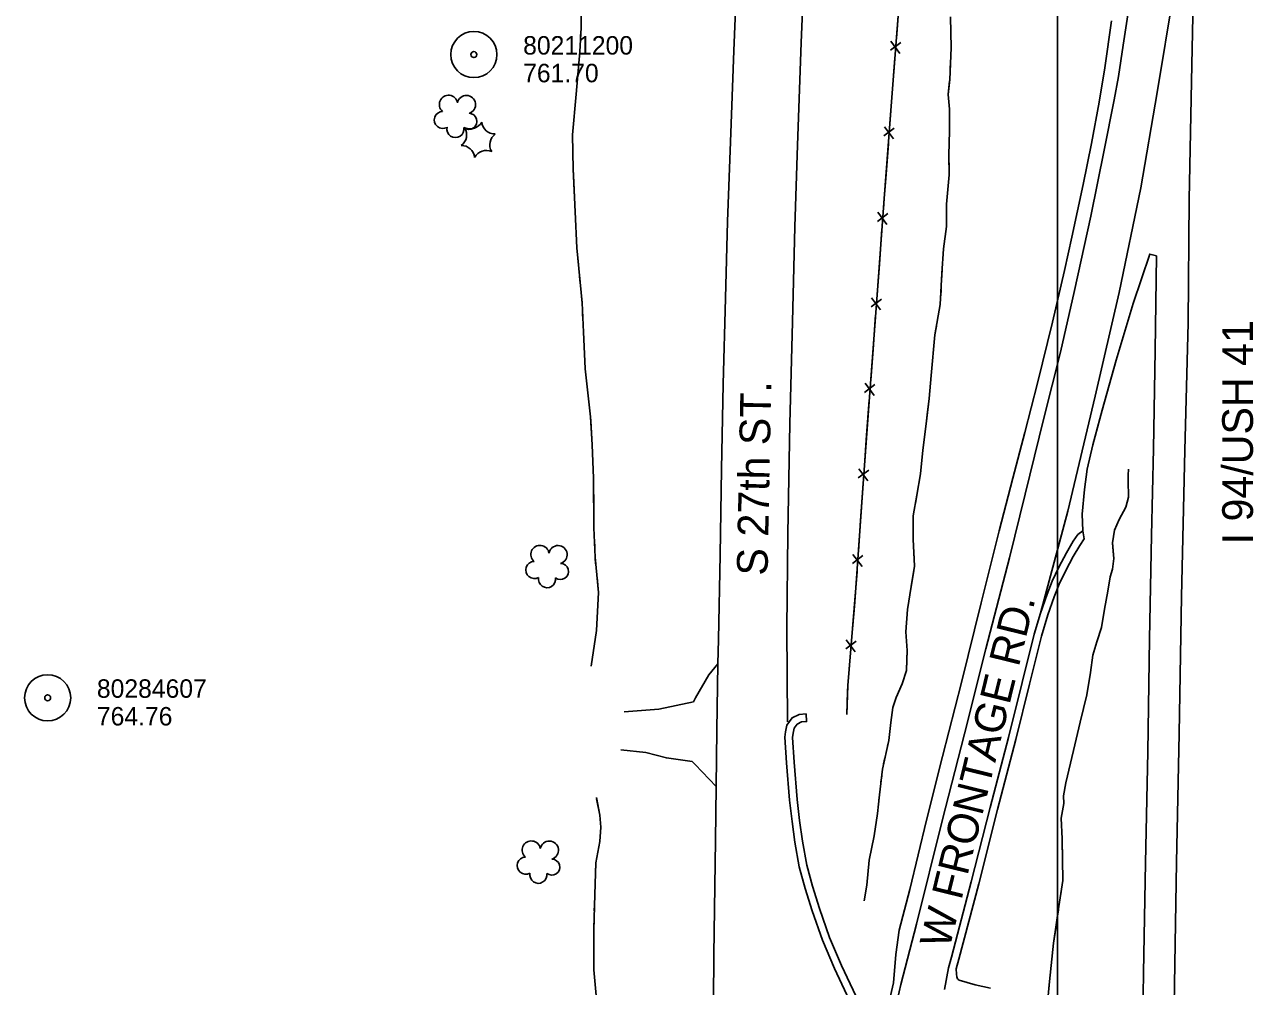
# Model space of a CAD drawing. Extents: x 591954 to 597000, y 198576 to 213500.
# Drawn here: x 593664.3 to 594063.6, y 206072.7 to 206385.2 of the extents above; entities that cross this region are included whole.
import ezdxf

# ---------------------------------------------------------------- set-up
doc = ezdxf.new("R2010")
doc.units = 0
for name, color, linetype in [('Level 10', 7, 'Continuous'), ('Level 11', 7, 'Continuous'), ('Level 15', 7, 'Continuous'), ('Level 17', 7, 'Continuous'), ('Level 18', 7, 'Continuous'), ('Level 19', 7, 'Continuous'), ('Level 3', 7, 'Continuous'), ('Level 6', 7, 'Continuous')]:
    doc.layers.add(name, color=color, linetype=linetype)

msp = doc.modelspace()

# ---------------------------------------------------------------- linework, layer by layer
at = {"layer": 'Level 10'}
for p, q in [((594000, 205500), (594000, 207000)), ((594000, 205500), (594000, 207000)), ((594000, 204500), (594000, 206500)), ((594000, 204500), (594000, 206500))]:
    msp.add_line(p, q, dxfattribs=at)
at = {"layer": 'Level 11'}
for points in [[(594036.36, 205984.63), (594037.09, 206017.61), (594037.84, 206066.71), (594038.65, 206112.98), (594039.48, 206154.92), (594040.21, 206199.44), (594041.34, 206246.86), (594042.45, 206288.3), (594042.69, 206328.36), (594043.65, 206372.17), (594044.47, 206414.42), (594045.26, 206451.06), (594045.9, 206490.12), (594042.53, 206442.15), (594040.23, 206416.21), (594037.67, 206395.36), (594032.38, 206363.12), (594027.04, 206332.21), (594020.01, 206298.21), (594012.21, 206264.47), (594003.31, 206227.15)], [(593912.18, 206158.71), (593911.97, 206189.13), (593912.32, 206219.83), (593913, 206255.55), (593913.84, 206288.61), (593914.61, 206319.47), (593915.48, 206346.11), (593916.72, 206379.26), (593917.74, 206405.63)], [(593889.62, 206177.48), (593889.77, 206185.45), (593890.38, 206212.9), (593890.78, 206240.81), (593891.32, 206268.45), (593892.11, 206296.36), (593892.76, 206321.3), (593893.7, 206347.17), (593894.78, 206376.69), (593895.79, 206400.74)], [(594023.89, 206395.52), (594021.28, 206378.57), (594019.74, 206368.34), (594018.38, 206360.74), (594015.16, 206344.48), (594010.81, 206323), (594005.49, 206298.82), (594000.92, 206278.76), (593995.54, 206257.32), (593989.49, 206232.61), (593984.32, 206211.94), (593976.63, 206182.37), (593969.74, 206154.79), (593962.5, 206126.49), (593954.1, 206092.93), (593949.06, 206073.3)], [(594017.55, 206386.42), (594015.33, 206371.16), (594013.45, 206359.99), (594010.99, 206346.6), (594008.32, 206333.23), (594004.63, 206316.16), (594002.19, 206305.31), (593998.32, 206288.52), (593993.41, 206268.74), (593989.39, 206252.65), (593985.44, 206237.9), (593981.05, 206220.8), (593975.16, 206197.31), (593968.78, 206171.42), (593962.62, 206147.45), (593957.37, 206126.77), (593951.94, 206104.21), (593948.47, 206091.03), (593947.46, 206083.07), (593946.62, 206073.86)], [(594026.44, 205984.26), (594026.82, 206008.76), (594027.31, 206041.38), (594027.91, 206077.18), (594028.55, 206112.9), (594029.33, 206148.91), (594029.89, 206185.65), (594030.54, 206219.18), (594031.13, 206247.37), (594031.73, 206279.29), (594032.1, 206310.06), (594029.95, 206310.68), (594024.56, 206294.57), (594019.07, 206276.15), (594014.5, 206260), (594011.42, 206248.73), (594009.55, 206240.73), (594008.71, 206234.23), (594007.98, 206226.19), (594008.2, 206220.75)], [(594003.31, 206227.15), (593994.4, 206194.02)], [(594008.61, 206218.2), (594007.21, 206216.03), (594005.04, 206212.39), (594002.65, 206207.86), (594000.51, 206203.4), (593998.92, 206199.32), (593996.84, 206193.47), (593994.76, 206186.49), (593990.85, 206170.88), (593986.43, 206152.94), (593980.49, 206130.25), (593974.36, 206106.06), (593967.94, 206081.55), (593967.08, 206078.43)], [(594006.52, 206219.55), (594005.09, 206217.35), (594002.86, 206213.61), (594000.41, 206208.99), (593998.21, 206204.39), (593996.58, 206200.19), (593994.4, 206194.02)], [(594006.52, 206219.55), (594008.2, 206220.75)], [(594008.2, 206220.75), (594008.61, 206218.2)], [(593994.4, 206194.02), (593992.34, 206187.15), (593988.43, 206171.49), (593984, 206153.56), (593978.07, 206130.87), (593971.94, 206106.69), (593965.52, 206082.2), (593964.58, 206078.75)], [(593889.03, 206137.69), (593889.22, 206155.98), (593889.62, 206177.48)], [(593918.26, 206161.26), (593916.07, 206161.11), (593913.73, 206159.95), (593912, 206157.62), (593911.59, 206155.4), (593911.34, 206153.74)], [(593918.26, 206161.26), (593918.43, 206158.77), (593916.74, 206158.65), (593915.38, 206157.97), (593914.35, 206156.59), (593914.05, 206154.99), (593913.85, 206153.64), (593914.38, 206145.58), (593915.39, 206133.47), (593916.17, 206126.65), (593917.06, 206119.94), (593918.51, 206112.12), (593920.38, 206105.24), (593922.58, 206098.02), (593925.89, 206088.63), (593929.76, 206079.52), (593935.39, 206067.59)], [(593911.34, 206153.74), (593911.89, 206145.39), (593912.9, 206133.22), (593913.69, 206126.34), (593914.59, 206119.55), (593916.07, 206111.56), (593917.98, 206104.55), (593920.2, 206097.24), (593923.56, 206087.73), (593927.48, 206078.49), (593933.15, 206066.49), (593938.01, 206057.04), (593939.41, 206055.46), (593941.24, 206055.39), (593941.99, 206055.42), (593943.64, 206055.67), (593944.77, 206057.25), (593945.11, 206058.12), (593947.42, 206066.22), (593949.06, 206073.3)], [(593887.38, 205979.34), (593887.77, 206008.33), (593887.92, 206038.65), (593888.27, 206083.03), (593888.85, 206120.13), (593889.03, 206137.69)], [(593964.58, 206078.75), (593963.25, 206071.77)], [(593967.08, 206078.43), (593967.1, 206076.73), (593967.24, 206075.81), (593967.42, 206075.2), (593967.63, 206075), (593968, 206074.76), (593973.21, 206073.22), (593978.2, 206072.13)], [(593945, 206066.85), (593946.62, 206073.86)]]:
    msp.add_lwpolyline(points, dxfattribs=at)
at = {"layer": 'Level 15'}
for p, q in [((593949.02, 206379.42), (593945.65, 206376.87)), ((593945.8, 206379.83), (593948.75, 206375.88)), ((593946.91, 206351.63), (593943.54, 206349.09)), ((593943.7, 206352.05), (593946.64, 206348.1)), ((593944.79, 206323.86), (593941.43, 206321.3)), ((593941.58, 206324.26), (593944.54, 206320.32)), ((593942.75, 206296.07), (593939.38, 206293.52)), ((593939.54, 206296.48), (593942.49, 206292.53)), ((593940.65, 206268.29), (593937.28, 206265.74)), ((593937.44, 206268.7), (593940.39, 206264.75)), ((593938.6, 206240.51), (593935.23, 206237.95)), ((593935.38, 206240.92), (593938.34, 206236.97)), ((593936.68, 206212.72), (593933.33, 206210.15)), ((593933.46, 206213.11), (593936.44, 206209.18)), ((593934.54, 206184.93), (593931.15, 206182.4)), ((593931.33, 206185.36), (593934.25, 206181.39))]:
    msp.add_line(p, q, dxfattribs=at)
for points in [[(593984.96, 206890.86), (593984.02, 206878.73), (593980.64, 206831.27), (593976.55, 206773.44), (593971.77, 206708.83), (593969.66, 206687.07), (593968.67, 206660.49), (593966.69, 206645.86), (593963.95, 206607.08), (593961.01, 206575.08), (593958.47, 206534.85), (593955.82, 206498.23), (593953.84, 206470.81), (593952.29, 206449.01), (593950.77, 206421.76), (593948.49, 206392.34), (593946.17, 206361.5), (593943.65, 206328.72), (593941.35, 206297.46), (593938.95, 206265.67), (593936.66, 206234.62), (593934.46, 206202.19), (593931.85, 206170.47), (593931.46, 206161.08)], [(593948.37, 206390.78), (593947.62, 206380.85)], [(593947.13, 206374.29), (593946.28, 206363)], [(593946.28, 206363), (593946.17, 206361.5), (593945.52, 206353.07)], [(593945.01, 206346.51), (593944.15, 206335.22)], [(593944.15, 206335.22), (593943.65, 206328.72), (593943.4, 206325.3)], [(593942.91, 206318.73), (593942.09, 206307.44)], [(593942.09, 206307.44), (593941.36, 206297.51)], [(593940.86, 206290.95), (593940.01, 206279.66)], [(593940.01, 206279.66), (593939.26, 206269.73)], [(593938.77, 206263.17), (593937.93, 206251.88)], [(593937.93, 206251.88), (593937.2, 206241.95)], [(593936.71, 206235.38), (593936.66, 206234.62), (593935.95, 206224.09)], [(593935.95, 206224.09), (593935.27, 206214.15)], [(593934.83, 206207.58), (593934.46, 206202.19), (593933.98, 206196.3)], [(593933.98, 206196.3), (593933.16, 206186.37)], [(593932.62, 206179.81), (593931.85, 206170.47), (593931.77, 206168.52)], [(593931.77, 206168.52), (593931.46, 206161.08)]]:
    msp.add_lwpolyline(points, dxfattribs=at)
at = {"layer": 'Level 17'}
for points in [[(593881.63, 206165.2), (593882.35, 206166.49), (593886.64, 206173.95), (593889.62, 206177.48)], [(593859.15, 206161.95), (593870.37, 206162.77), (593881.63, 206165.2)], [(593881.29, 206145.81), (593872.86, 206146.95), (593866.16, 206148.67), (593858.08, 206149.55)], [(593889.03, 206137.69), (593882.21, 206144.84), (593881.29, 206145.81)]]:
    msp.add_lwpolyline(points, dxfattribs=at)
at = {"layer": 'Level 18'}
for centre, radius, start, end in [((593802.06, 206359.32), 2.97, 8.9237, 230.1575), ((593807.91, 206359.26), 2.97, 286.5745, 169.5477), ((593800.24, 206354.26), 2.78, 91.8946, 299.6675), ((593808.72, 206353.8), 2.61, 231.2797, 89.2123), ((593804.35, 206351.3), 2.78, 168.5716, 9.5826), ((593803.67, 206349.44), 4.3, 305.7113, 31.4762), ((593809.11, 206355.61), 4.3, 245.7113, 331.4762), ((593817.16, 206353.99), 4.3, 185.7113, 271.4762), ((593806.29, 206341.65), 4.3, 5.7113, 91.4762), ((593819.78, 206346.19), 4.3, 125.7113, 211.4762), ((593814.35, 206340.03), 4.3, 65.7113, 151.4762), ((593831.8, 206213.06), 2.97, 8.9237, 230.1575), ((593837.66, 206213), 2.97, 286.5745, 169.5477), ((593829.99, 206208.01), 2.78, 91.8946, 299.6675), ((593838.47, 206207.54), 2.61, 231.2797, 89.2123), ((593834.09, 206205.04), 2.78, 168.5716, 9.5826), ((593828.98, 206117.02), 2.97, 8.9237, 230.1575), ((593834.83, 206116.96), 2.97, 286.5745, 169.5477), ((593827.16, 206111.96), 2.78, 91.8946, 299.6675), ((593835.64, 206111.49), 2.61, 231.2797, 89.2123), ((593831.27, 206108.99), 2.78, 168.5716, 9.5826)]:
    msp.add_arc(centre, radius, start, end, dxfattribs=at)
at = {"layer": 'Level 19'}
for points in [[(593848.4, 206176.72), (593850.18, 206188.39), (593850.8, 206200.66), (593849.72, 206212.16), (593849.34, 206221.71), (593849.14, 206237.81), (593848.77, 206248.66), (593848.26, 206257.75), (593846.5, 206273.35), (593845.5, 206294.78), (593843.75, 206312.72), (593843.26, 206324.41), (593842.53, 206338.31), (593842.35, 206349.41), (593843.56, 206362.58), (593844.71, 206376.34), (593845.16, 206384.26), (593845.26, 206396.79)], [(593937.18, 206100.53), (593938.02, 206105.62), (593938.8, 206113.7), (593940.41, 206121.64), (593941.45, 206128.89), (593942.13, 206134.97), (593943.08, 206143.32), (593945.12, 206152.66), (593945.8, 206158.48), (593946.4, 206163.31), (593947.57, 206166.63), (593949.52, 206171.05), (593950.91, 206175.35), (593951.09, 206181.81), (593950.63, 206187.98), (593951.2, 206195.23), (593952.45, 206202.7), (593953.48, 206209.23), (593953.02, 206218.01), (593953.11, 206225.66), (593954.23, 206232.36), (593955.4, 206239.26), (593956.15, 206246.94), (593957.33, 206255.54), (593958.28, 206263.75), (593958.86, 206271.17), (593960.09, 206284.48), (593961.86, 206294.28), (593962.42, 206304.38), (593962.96, 206312.38), (593963.93, 206319.68), (593963.93, 206326.89), (593964.8, 206336.37), (593964.64, 206342.83), (593964.91, 206350.7), (593964.81, 206357.75), (593964.45, 206362.57), (593964.94, 206367.37), (593965.42, 206377.69), (593965.23, 206387.79)], [(593845.1, 206383.14), (593844.98, 206381.14)], [(593965.32, 206382.93), (593965.29, 206384.93)], [(593965.38, 206376.93), (593965.42, 206377.69), (593965.4, 206378.93)], [(593844.76, 206377.15), (593844.71, 206376.34), (593844.61, 206375.15)], [(593844.28, 206371.17), (593844.11, 206369.17)], [(593965.1, 206370.94), (593965.2, 206372.93)], [(593964.76, 206337.99), (593964.64, 206342.83), (593964.91, 206350.7), (593964.81, 206357.75), (593964.45, 206362.57), (593964.9, 206366.94)], [(593843.78, 206365.19), (593843.56, 206362.58), (593842.35, 206349.41), (593842.53, 206338.31), (593842.64, 206336.26)], [(593962.74, 206309.1), (593962.96, 206312.38), (593963.93, 206319.68), (593963.93, 206326.89), (593964.8, 206336.37), (593964.76, 206337.99)], [(593842.64, 206336.26), (593843.26, 206324.41), (593843.75, 206312.72), (593844.28, 206307.31)], [(593844.67, 206303.33), (593844.86, 206301.34)], [(593962.35, 206303.11), (593962.42, 206304.38), (593962.47, 206305.11)], [(593962.02, 206297.12), (593962.13, 206299.12)], [(593845.25, 206297.36), (593845.44, 206295.36)], [(593845.66, 206291.37), (593845.75, 206289.37)], [(593961.3, 206291.18), (593961.66, 206293.14)], [(593957.66, 206258.4), (593958.28, 206263.75), (593958.86, 206271.17), (593960.09, 206284.48), (593960.59, 206287.24)], [(593845.94, 206285.38), (593846.5, 206273.35), (593848.26, 206257.75), (593848.33, 206256.49)], [(593953.78, 206229.67), (593954.23, 206232.36), (593955.4, 206239.26), (593956.15, 206246.94), (593957.33, 206255.54), (593957.66, 206258.4)], [(593848.33, 206256.49), (593848.77, 206248.66), (593849.14, 206237.81), (593849.27, 206227.51)], [(594001.89, 206134.66), (594002.62, 206138.9), (594005.16, 206149.34), (594007.34, 206158.61), (594009.52, 206167.44), (594010.71, 206174.67), (594011.45, 206180.4), (594012.71, 206184.64), (594014.22, 206189.38), (594015.28, 206195.26), (594016.27, 206201.18), (594017.12, 206205.8), (594017.84, 206208.31), (594018.24, 206211.74), (594017.84, 206216.88), (594018.44, 206220.96), (594019.98, 206224.42), (594022.18, 206228.43), (594023, 206231.64), (594022.95, 206237.15), (594022.93, 206238.85), (594023.04, 206240.73)], [(594018.16, 206212.83), (594017.84, 206216.88), (594018.44, 206220.96), (594019.98, 206224.42), (594022.18, 206228.43), (594023, 206231.64), (594022.95, 206237.15), (594022.93, 206238.85), (594023.04, 206240.73)], [(593849.32, 206223.51), (593849.34, 206221.71), (593849.34, 206221.51)], [(593953.09, 206223.73), (593953.11, 206225.66), (593953.12, 206225.73)], [(593953.04, 206217.73), (593953.02, 206218.01), (593953.04, 206219.73)], [(593849.5, 206217.52), (593849.58, 206215.52)], [(593849.78, 206211.52), (593849.96, 206209.53)], [(593953.35, 206211.74), (593953.25, 206213.73)], [(594012.65, 206184.46), (594012.71, 206184.64), (594014.22, 206189.38), (594015.28, 206195.26), (594016.27, 206201.18), (594017.12, 206205.8), (594017.84, 206208.31), (594018.24, 206211.74), (594018.16, 206212.83)], [(593951.01, 206178.96), (593951.09, 206181.81), (593950.63, 206187.98), (593951.2, 206195.23), (593952.45, 206202.7), (593953.25, 206207.76)], [(593850.34, 206205.55), (593850.8, 206200.66), (593850.18, 206188.39), (593848.4, 206176.72)], [(593944.74, 206150.91), (593945.12, 206152.66), (593945.8, 206158.48), (593946.4, 206163.31), (593947.57, 206166.63), (593949.52, 206171.05), (593950.91, 206175.35), (593951.01, 206178.96)], [(594011.22, 206178.65), (594011.45, 206180.4), (594011.51, 206180.62)], [(594010.38, 206172.7), (594010.71, 206174.67), (594010.71, 206174.68)], [(594009.36, 206166.79), (594009.52, 206167.44), (594009.73, 206168.76)], [(594001.89, 206134.66), (594002.62, 206138.9), (594005.16, 206149.34), (594007.34, 206158.61), (594008.4, 206162.91)], [(593943.46, 206145.05), (593943.88, 206147.01)], [(593942.6, 206139.12), (593942.83, 206141.11)], [(593850.13, 206134.12), (593851.2, 206128.39), (593851.56, 206124.49), (593851.2, 206119.82), (593849.97, 206112.88), (593849.83, 206109.25)], [(593941.93, 206133.16), (593942.13, 206134.97), (593942.15, 206135.15)], [(594006.34, 205983.81), (594006.2, 205990.01), (594005.92, 205998.3), (594003.88, 206010.47), (594002.2, 206021.06), (593998.47, 206035.88), (593995.92, 206048.36), (593996.05, 206060.52), (593997.32, 206074.3), (593998.68, 206086.73), (594000.41, 206098.68), (594001.74, 206107.08), (594001.44, 206120.68), (594001.17, 206127.39), (594002, 206132.17), (594001.89, 206134.66)], [(594001.6, 206113.42), (594001.44, 206120.68), (594001.17, 206127.39), (594002, 206132.17), (594001.89, 206134.66)], [(593853.07, 205978.46), (593853.87, 205996.89), (593853.33, 206019.68), (593852.79, 206041.38), (593850.92, 206060.09), (593849.25, 206078.09), (593849.28, 206091.01), (593849.57, 206102.56), (593849.97, 206112.88), (593851.2, 206119.82), (593851.56, 206124.49), (593851.2, 206128.39), (593850.2, 206133.72)], [(593937.18, 206100.53), (593938.02, 206105.62), (593938.8, 206113.7), (593940.41, 206121.64), (593941.45, 206128.89), (593941.48, 206129.18)], [(594001.73, 206107.42), (594001.69, 206109.42)], [(593849.68, 206105.25), (593849.6, 206103.25)], [(594000.86, 206101.49), (594001.17, 206103.46)], [(593849.49, 206099.25), (593849.44, 206097.25)], [(593999.96, 206095.55), (594000.25, 206097.53)], [(593849.34, 206093.26), (593849.29, 206091.26)], [(593996.26, 206062.77), (593997.32, 206074.3), (593998.68, 206086.73), (593999.39, 206091.6)], [(593849.27, 206087.26), (593849.25, 206078.09), (593850.92, 206060.09), (593851.1, 206058.34)]]:
    msp.add_lwpolyline(points, dxfattribs=at)
at = {"layer": 'Level 6'}
for centre, radius in [((593810.33, 206375.49), 7.5), ((593810.33, 206375.49), 7.5), ((593810.33, 206375.49), 7.5), ((593810.33, 206375.49), 0.96), ((593810.33, 206375.49), 0.96), ((593810.33, 206375.49), 0.96), ((593671.83, 206166.5), 7.5), ((593671.83, 206166.5), 7.5), ((593671.83, 206166.5), 7.5), ((593671.83, 206166.5), 0.96), ((593671.83, 206166.5), 0.96), ((593671.83, 206166.5), 0.96)]:
    msp.add_circle(centre, radius, dxfattribs=at)

# ---------------------------------------------------------------- texts
at = {"layer": 'Level 3'}
for s, rotation, p in [('I 94/USH 41', 90, (594063.47, 206216.36)), ('S 27th ST.', 88.8859, (593905.74, 206206.13)), ('W FRONTAGE RD.', 76.1887, (593964.81, 206084.64))]:
    msp.add_text(s, height=10, rotation=rotation, dxfattribs=at).set_placement(p)
at = {"layer": 'Level 6'}
for s, p in [('80211200', (593826.33, 206375.49)), ('80211200', (593826.33, 206375.49)), ('80211200', (593826.33, 206375.49)), ('761.70', (593826.33, 206366.49)), ('761.70', (593826.33, 206366.49)), ('761.70', (593826.33, 206366.49)), ('80284607', (593687.83, 206166.5)), ('80284607', (593687.83, 206166.5)), ('80284607', (593687.83, 206166.5)), ('764.76', (593687.83, 206157.5)), ('764.76', (593687.83, 206157.5)), ('764.76', (593687.83, 206157.5))]:
    msp.add_text(s, height=6, dxfattribs=at).set_placement(p)

doc.saveas('drawing.dxf')
